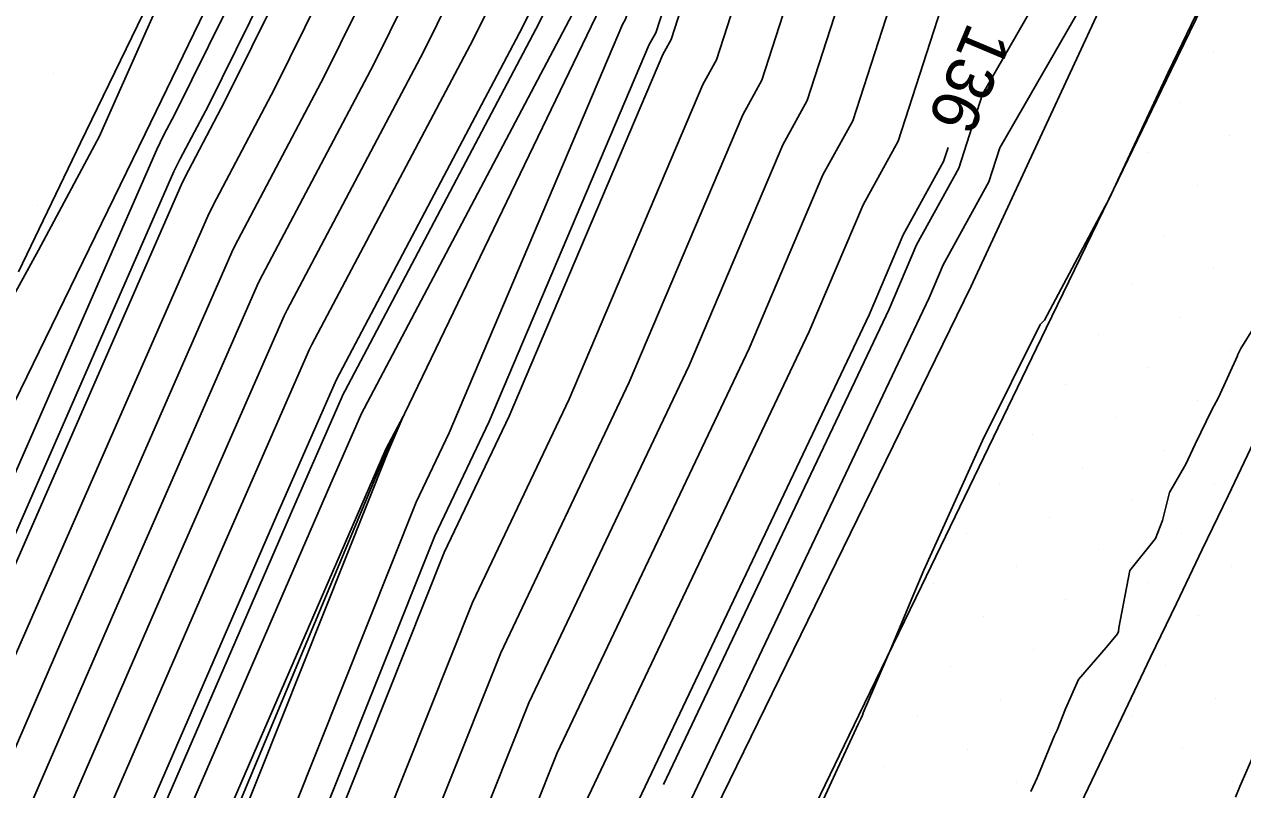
# Model space of a CAD drawing. Extents: x 2354170 to 2357230, y 866100 to 868290.
# Drawn here: x 2355561.4 to 2355612.4, y 866868.8 to 866900.8 of the extents above; entities that cross this region are included whole.
import ezdxf

# ---------------------------------------------------------------- set-up
doc = ezdxf.new("R2010")
doc.units = 0
for name, color, linetype in [('Default', 7, 'Continuous'), ('DTM Contours Major', 7, 'Continuous'), ('DTM Contours Minor', 7, 'Continuous'), ('Exist DTM Breakline', 7, 'Continuous'), ('Exist DTM Scan Elevation Point', 7, 'Continuous'), ('Exist Roads EOP', 7, 'Continuous'), ('PH Exist DTM Breakline', 7, 'Continuous')]:
    doc.layers.add(name, color=color, linetype=linetype)

msp = doc.modelspace()

# ---------------------------------------------------------------- linework, layer by layer
at = {"layer": 'Default'}
for points in [[(2355604.919, 866953.898), (2355598.917, 866942.746), (2355593.826, 866932.284), (2355589.872, 866922.728), (2355589.563, 866922.093), (2355583.273, 866910.212), (2355578.076, 866899.697), (2355572.372, 866888.895), (2355572.245, 866888.638), (2355567.419, 866877.626), (2355562.125, 866865.423), (2355559.482, 866859.39), (2355554.403, 866845.598), (2355549.893, 866837.102), (2355542.477, 866825.086), (2355535.833, 866813.088), (2355530.934, 866803.291)], [(2355606.895, 866954.106), (2355599.794, 866940.913), (2355596.152, 866933.428), (2355591.491, 866922.165), (2355591.303, 866921.777), (2355583.891, 866907.777), (2355580.154, 866900.215), (2355573.406, 866887.437), (2355573.311, 866887.243), (2355569.68, 866878.96), (2355563.539, 866864.804), (2355561.522, 866860.199), (2355555.684, 866844.348), (2355552.707, 866838.738), (2355544.031, 866824.683), (2355536.26, 866810.648), (2355532.533, 866803.195)], [(2355544.366, 866801.933), (2355550.902, 866816.111), (2355554.602, 866824.516), (2355560.836, 866838.333), (2355561.613, 866839.905), (2355569.704, 866852.882), (2355574.178, 866861.9), (2355574.63, 866862.85), (2355580.13, 866876.638), (2355584.173, 866885.155), (2355589.77, 866898.32), (2355590.343, 866899.361), (2355595.715, 866915.988), (2355598.723, 866921.219), (2355606.182, 866931.536), (2355606.698, 866932.672), (2355613.14, 866945.766), (2355616.79, 866953.802)], [(2355598.992, 866953.276), (2355596.285, 866948.247), (2355586.848, 866928.852), (2355585.013, 866924.419), (2355584.343, 866923.038), (2355581.419, 866917.515), (2355571.844, 866898.144), (2355569.271, 866893.269), (2355569.049, 866892.821), (2355560.635, 866873.625), (2355557.882, 866867.278), (2355553.363, 866856.962), (2355550.559, 866849.347), (2355541.453, 866832.192), (2355537.813, 866826.295), (2355534.553, 866820.407), (2355526.136, 866803.576), (2355524.022, 866797.252), (2355515.209, 866779.183), (2355512.401, 866773.506), (2355504.777, 866757.056), (2355502.209, 866751.461), (2355501.286, 866748.941), (2355493.582, 866730.98)], [(2355600.968, 866953.483), (2355597.163, 866946.413), (2355589.174, 866929.996), (2355586.633, 866923.855), (2355586.083, 866922.723), (2355582.037, 866915.081), (2355573.922, 866898.661), (2355570.304, 866891.811), (2355570.114, 866891.426), (2355562.896, 866874.959), (2355559.296, 866866.659), (2355555.403, 866857.772), (2355551.84, 866848.098), (2355544.267, 866833.829), (2355539.368, 866825.892), (2355534.98, 866817.967), (2355527.736, 866803.481), (2355524.71, 866794.433), (2355517.552, 866779.756), (2355513.582, 866771.73), (2355507.305, 866758.187), (2355503.787, 866750.521), (2355502.522, 866747.068), (2355496.046, 866731.969)], [(2355546.489, 866801.631), (2355551.889, 866813.344), (2355556.957, 866824.857), (2355562.205, 866836.489), (2355563.382, 866838.868), (2355570.201, 866849.805), (2355576.061, 866861.619), (2355576.653, 866862.863), (2355581.311, 866874.539), (2355586.685, 866885.861), (2355591.447, 866897.062), (2355592.244, 866898.509), (2355596.797, 866912.601), (2355601.728, 866921.178), (2355607.846, 866929.639), (2355608.567, 866931.228), (2355613.852, 866941.969), (2355619.073, 866953.465)], [(2355550.736, 866801.027), (2355553.862, 866807.809), (2355561.668, 866825.539), (2355564.943, 866832.799), (2355566.92, 866836.795), (2355571.194, 866843.65), (2355579.827, 866861.055), (2355580.699, 866862.889), (2355583.673, 866870.341), (2355591.71, 866887.274), (2355594.801, 866894.546), (2355596.046, 866896.806), (2355598.961, 866905.828), (2355607.738, 866921.095), (2355611.173, 866925.846), (2355612.305, 866928.339), (2355615.275, 866934.376), (2355623.638, 866952.789)], [(2355552.859, 866800.725), (2355554.849, 866805.042), (2355564.023, 866825.88), (2355566.312, 866830.954), (2355568.689, 866835.759), (2355571.69, 866840.573), (2355581.71, 866860.773), (2355582.723, 866862.901), (2355584.854, 866868.243), (2355594.222, 866887.981), (2355596.478, 866893.287), (2355597.947, 866895.954), (2355600.043, 866902.441), (2355610.743, 866921.053), (2355612.837, 866923.95), (2355614.174, 866926.894), (2355615.987, 866930.579), (2355625.921, 866952.451)], [(2355499.721, 866754.794), (2355510.04, 866777.059), (2355510.523, 866778.037), (2355522.645, 866802.891), (2355522.938, 866803.766), (2355533.699, 866825.286), (2355534.704, 866827.101), (2355535.826, 866828.919), (2355547.996, 866851.847), (2355549.284, 866855.344), (2355555.053, 866868.514), (2355556.113, 866870.957), (2355566.918, 866895.609), (2355567.203, 866896.185), (2355567.69, 866897.108), (2355580.183, 866922.384), (2355580.863, 866923.669), (2355581.775, 866925.545), (2355582.196, 866926.563), (2355594.531, 866951.914)], [(2355558.691, 866885.431), (2355561.958, 866891.394), (2355564.423, 866895.982), (2355564.502, 866896.141), (2355566.413, 866900.43), (2355568.692, 866905.53), (2355571.056, 866910.454), (2355572.728, 866913.733), (2355575.16, 866918.572), (2355577.461, 866923.086), (2355579.589, 866926.576), (2355579.966, 866927.367), (2355581.514, 866930.214), (2355582.845, 866932.786), (2355588.527, 866944.632), (2355588.958, 866946.475), (2355589.889, 866949.822)], [(2355563.283, 866846.456), (2355569.208, 866855.959), (2355572.295, 866862.182), (2355572.607, 866862.838), (2355578.95, 866878.736), (2355581.661, 866884.448), (2355588.093, 866899.578), (2355588.442, 866900.212), (2355594.633, 866919.375), (2355595.718, 866921.261), (2355604.518, 866933.433), (2355604.829, 866934.117), (2355605.906, 866936.306)], [(2355591.769, 866931.692), (2355591.5, 866931.14), (2355588.252, 866923.292), (2355587.823, 866922.408), (2355582.655, 866912.646), (2355575.999, 866899.179), (2355571.338, 866890.353), (2355571.18, 866890.032), (2355565.158, 866876.292), (2355560.711, 866866.041), (2355557.443, 866858.581), (2355553.122, 866846.848), (2355549.99, 866840.948)], [(2355567.618, 866841.789), (2355570.697, 866846.727), (2355577.944, 866861.337), (2355578.676, 866862.876), (2355582.492, 866872.44), (2355589.198, 866886.568), (2355593.124, 866895.804), (2355594.145, 866897.658), (2355597.879, 866909.215), (2355604.733, 866921.136), (2355609.51, 866927.743), (2355610.436, 866929.783), (2355611.226, 866931.389)], [(2355558.61, 866842.836), (2355565.601, 866861.817), (2355566.368, 866863.568), (2355574.202, 866881.628), (2355575.441, 866884.455), (2355575.474, 866884.521), (2355584.308, 866901.251), (2355585.127, 866902.908), (2355590.284, 866912.65), (2355586.541, 866901.064), (2355586.415, 866900.836), (2355579.149, 866883.742), (2355577.769, 866880.835), (2355570.583, 866862.825), (2355570.412, 866862.464), (2355568.711, 866859.036), (2355558.61, 866842.836)], [(2355587.181, 866910.389), (2355584.509, 866905.343), (2355582.231, 866900.733), (2355574.44, 866885.979), (2355574.376, 866885.849), (2355571.941, 866880.294), (2355564.954, 866864.186), (2355563.562, 866861.008), (2355556.966, 866843.099), (2355555.52, 866840.375), (2355545.585, 866824.28), (2355543.579, 866820.656)], [(2355609.883, 866909.019), (2355602.207, 866895.668), (2355601.749, 866894.251), (2355599.833, 866890.771), (2355599.247, 866889.394), (2355587.215, 866864.045), (2355586.769, 866862.927), (2355585.477, 866860.21), (2355572.683, 866834.419), (2355572.227, 866833.686), (2355569.05, 866827.264), (2355568.734, 866826.562), (2355562.213, 866811.75), (2355558.883, 866802.771)], [(2355573.137, 866904.444), (2355569.767, 866897.626), (2355568.237, 866894.727), (2355567.984, 866894.215), (2355558.374, 866872.291), (2355556.468, 866867.896), (2355551.324, 866856.153), (2355549.277, 866850.597), (2355538.64, 866830.555), (2355536.259, 866826.698), (2355534.126, 866822.846), (2355529.899, 866814.394)], [(2355611.759, 866904.053), (2355609.248, 866898.825), (2355607.15, 866894.325), (2355606.8, 866893.573), (2355606.774, 866893.524), (2355606.769, 866893.514), (2355606.62, 866893.231), (2355604.072, 866888.455), (2355603.89, 866888.276), (2355601.482, 866883.429), (2355599.029, 866877.993), (2355598.54, 866876.838), (2355597.649, 866874.707), (2355596.485, 866872.026), (2355596.45, 866871.927), (2355596.384, 866871.77), (2355596.276, 866871.548), (2355594.048, 866866.713)], [(2355600.036, 866895.686), (2355599.848, 866895.103), (2355598.155, 866892.029), (2355596.735, 866888.687), (2355586.034, 866866.144), (2355584.746, 866862.914), (2355583.593, 866860.491), (2355572.187, 866837.496), (2355570.458, 866834.723), (2355567.681, 866829.109), (2355566.378, 866826.221), (2355557.206, 866805.386)], [(2355613.432, 866889.12), (2355612.287, 866887.271), (2355612.15, 866886.995), (2355612.147, 866886.97), (2355611.354, 866885.226), (2355611.082, 866884.703), (2355610.38, 866883.267), (2355609.989, 866882.429), (2355609.31, 866881.245), (2355609.018, 866880.074), (2355608.726, 866879.322), (2355607.65, 866877.981), (2355607.191, 866875.574), (2355607.176, 866875.432), (2355607.127, 866875.327), (2355606.65, 866874.756), (2355605.491, 866873.414), (2355604.949, 866872.186), (2355604.601, 866871.29), (2355604.498, 866871.074), (2355603.767, 866869.296), (2355603.507, 866868.732)], [(2355566.351, 866859.124), (2355567.641, 866862.626), (2355567.782, 866862.949), (2355576.463, 866882.962), (2355576.507, 866883.06), (2355576.508, 866883.063), (2355577.227, 866884.424), (2355576.636, 866883.036), (2355576.588, 866882.934), (2355568.56, 866862.812), (2355568.528, 866862.746), (2355568.215, 866862.113), (2355566.351, 866859.124)]]:
    msp.add_lwpolyline(points, dxfattribs=at)
at = {"layer": 'DTM Contours Major'}
for points in [[(2355591.769, 866931.692), (2355591.5, 866931.14), (2355588.252, 866923.292), (2355587.823, 866922.408), (2355582.655, 866912.646), (2355575.999, 866899.179), (2355571.338, 866890.353), (2355571.18, 866890.032), (2355565.158, 866876.292), (2355560.711, 866866.041), (2355557.443, 866858.581), (2355553.122, 866846.848), (2355549.99, 866840.948)], [(2355567.618, 866841.789), (2355570.697, 866846.727), (2355577.944, 866861.337), (2355578.676, 866862.876), (2355582.492, 866872.44), (2355589.198, 866886.568), (2355593.124, 866895.804), (2355594.145, 866897.658), (2355597.879, 866909.215), (2355604.733, 866921.136), (2355609.51, 866927.743), (2355610.436, 866929.783), (2355611.226, 866931.389)]]:
    msp.add_lwpolyline(points, dxfattribs=at)
at = {"layer": 'DTM Contours Minor'}
for points in [[(2355674.052, 867049.334), (2355670.993, 867043.834), (2355669.358, 867041.258), (2355668.325, 867039.406), (2355666.891, 867037.3), (2355655.814, 867014.133), (2355654.65, 867011.263), (2355652.213, 867006.173), (2355651.482, 867003.945), (2355641.076, 866979.274), (2355640.78, 866978.572), (2355639.879, 866976.757), (2355629.212, 866952.587), (2355628.964, 866952), (2355616.936, 866925.517), (2355616.666, 866924.968), (2355615.055, 866921.421), (2355614.75, 866920.998), (2355601.485, 866897.926), (2355600.482, 866894.819), (2355598.714, 866891.61), (2355597.572, 866888.923), (2355588.128, 866869.026)], [(2355624.062, 866984.203), (2355618.267, 866971.153), (2355610.961, 866957.325), (2355609.529, 866954.382), (2355600.964, 866938.468), (2355599.254, 866934.953), (2355593.65, 866921.414), (2355593.623, 866921.357), (2355584.715, 866904.531), (2355582.923, 866900.906), (2355574.785, 866885.493), (2355574.731, 866885.384), (2355572.695, 866880.739), (2355565.425, 866863.98), (2355564.242, 866861.278), (2355557.393, 866842.682), (2355556.458, 866840.92), (2355546.104, 866824.146), (2355536.829, 866807.395), (2355535.703, 866805.144)], [(2355517.595, 866789.715), (2355523.104, 866801.011), (2355524.004, 866803.703), (2355533.984, 866823.66), (2355535.741, 866826.832), (2355537.702, 866830.01), (2355548.85, 866851.014), (2355550.644, 866855.884), (2355555.996, 866868.102), (2355557.621, 866871.846), (2355567.629, 866894.68), (2355567.892, 866895.213), (2355569.075, 866897.453), (2355580.595, 866920.761), (2355582.023, 866923.459), (2355582.854, 866925.17), (2355583.747, 866927.326), (2355595.116, 866950.692), (2355596.358, 866952.999), (2355604.487, 866969.705)], [(2355569.042, 866856.985), (2355571.667, 866862.276), (2355571.932, 866862.834), (2355578.556, 866879.436), (2355580.823, 866884.213), (2355587.533, 866899.997), (2355587.808, 866900.496), (2355594.273, 866920.504), (2355594.716, 866921.275), (2355603.964, 866934.065), (2355604.206, 866934.598), (2355612.191, 866950.828)], [(2355613.126, 866870.953), (2355612.256, 866868.939), (2355612.068, 866868.496)]]:
    msp.add_lwpolyline(points, dxfattribs=at)
at = {"layer": 'Exist DTM Breakline'}
msp.add_lwpolyline([(2355590.165, 866836.015), (2355591.246, 866838.27), (2355592.328, 866840.524), (2355593.41, 866842.777), (2355594.492, 866845.031), (2355595.574, 866847.285), (2355596.656, 866849.538), (2355597.739, 866851.792), (2355598.821, 866854.045), (2355599.904, 866856.298), (2355600.984, 866858.553), (2355602.059, 866860.81), (2355603.134, 866863.067), (2355604.209, 866865.324), (2355605.285, 866867.581), (2355606.361, 866869.837), (2355607.438, 866872.094), (2355608.515, 866874.35), (2355609.594, 866876.605), (2355610.677, 866878.858), (2355611.76, 866881.111), (2355612.843, 866883.365)], dxfattribs=at)
at = {"layer": 'Exist DTM Scan Elevation Point'}
for p, q in [((2355611.134, 866899.657), (2355611.134, 866899.657)), ((2355562.6, 866898.793), (2355562.6, 866898.793)), ((2355609.754, 866897.572), (2355609.754, 866897.572)), ((2355611.839, 866896.193), (2355611.839, 866896.193)), ((2355608.375, 866895.487), (2355608.375, 866895.487)), ((2355610.46, 866894.108), (2355610.46, 866894.108)), ((2355561.926, 866893.244), (2355561.926, 866893.244)), ((2355609.081, 866892.023), (2355609.081, 866892.023)), ((2355611.166, 866890.644), (2355611.166, 866890.644)), ((2355607.701, 866889.938), (2355607.701, 866889.938)), ((2355609.786, 866888.559), (2355609.786, 866888.559)), ((2355606.322, 866887.853), (2355606.322, 866887.853)), ((2355611.871, 866887.179), (2355611.871, 866887.179)), ((2355608.407, 866886.474), (2355608.407, 866886.474)), ((2355604.942, 866885.768), (2355604.942, 866885.768)), ((2355610.492, 866885.094), (2355610.492, 866885.094)), ((2355607.027, 866884.389), (2355607.027, 866884.389)), ((2355603.563, 866883.683), (2355603.563, 866883.683)), ((2355609.112, 866883.009), (2355609.112, 866883.009)), ((2355605.648, 866882.304), (2355605.648, 866882.304)), ((2355602.183, 866881.598), (2355602.183, 866881.598)), ((2355611.197, 866881.63), (2355611.197, 866881.63)), ((2355607.733, 866880.924), (2355607.733, 866880.924)), ((2355604.268, 866880.219), (2355604.268, 866880.219)), ((2355600.804, 866879.513), (2355600.804, 866879.513)), ((2355609.818, 866879.545), (2355609.818, 866879.545)), ((2355606.353, 866878.839), (2355606.353, 866878.839)), ((2355602.889, 866878.134), (2355602.889, 866878.134)), ((2355611.903, 866878.165), (2355611.903, 866878.165)), ((2355599.425, 866877.428), (2355599.425, 866877.428)), ((2355608.438, 866877.46), (2355608.438, 866877.46)), ((2355604.974, 866876.754), (2355604.974, 866876.754)), ((2355601.51, 866876.049), (2355601.51, 866876.049)), ((2355610.523, 866876.08), (2355610.523, 866876.08)), ((2355607.059, 866875.375), (2355607.059, 866875.375)), ((2355603.595, 866874.669), (2355603.595, 866874.669)), ((2355600.13, 866873.964), (2355600.13, 866873.964)), ((2355609.144, 866873.995), (2355609.144, 866873.995)), ((2355605.68, 866873.29), (2355605.68, 866873.29)), ((2355602.215, 866872.584), (2355602.215, 866872.584)), ((2355611.229, 866872.616), (2355611.229, 866872.616)), ((2355598.751, 866871.879), (2355598.751, 866871.879)), ((2355607.765, 866871.91), (2355607.765, 866871.91)), ((2355604.3, 866871.205), (2355604.3, 866871.205)), ((2355600.836, 866870.499), (2355600.836, 866870.499)), ((2355609.849, 866870.531), (2355609.849, 866870.531)), ((2355597.371, 866869.794), (2355597.371, 866869.794)), ((2355611.934, 866869.152), (2355611.934, 866869.152)), ((2355602.921, 866869.12), (2355602.921, 866869.12))]:
    msp.add_line(p, q, dxfattribs=at)
at = {"layer": 'Exist Roads EOP'}
for points in [[(2355561.121, 866890.483), (2355563.728, 866895.887), (2355566.34, 866901.289), (2355568.956, 866906.689), (2355571.577, 866912.086), (2355574.201, 866917.482), (2355576.827, 866922.877), (2355579.453, 866928.271), (2355582.077, 866933.667), (2355584.696, 866939.065), (2355587.309, 866944.467), (2355589.913, 866949.872)], [(2355611.999, 866904.329), (2355609.382, 866898.93), (2355606.765, 866893.531), (2355604.149, 866888.131), (2355601.534, 866882.731), (2355598.919, 866877.33), (2355596.305, 866871.93), (2355593.69, 866866.529), (2355591.076, 866861.129), (2355588.462, 866855.729), (2355585.847, 866850.328), (2355583.232, 866844.928), (2355580.617, 866839.528), (2355578.005, 866834.126), (2355575.395, 866828.724), (2355572.79, 866823.319), (2355570.189, 866817.912), (2355567.595, 866812.502), (2355565.007, 866807.089), (2355562.425, 866801.672)]]:
    msp.add_lwpolyline(points, dxfattribs=at)
at = {"layer": 'PH Exist DTM Breakline'}
for points in [[(2355733.904, 867164.206), (2355727.029, 867150.491), (2355713.886, 867126.137), (2355701.743, 867100.555), (2355685.68, 867067.026), (2355670.305, 867038.421), (2355654.371, 867005.649), (2355642.016, 866977.398), (2355629.593, 866951.907), (2355615.435, 866920.989), (2355601.009, 866889.889), (2355586.439, 866860.066), (2355569.49, 866826.672), (2355556.577, 866800.196), (2355542.29, 866769.284), (2355529.69, 866743.362), (2355515.96, 866713.496), (2355501.949, 866685.781), (2355493.481, 866667.653)], [(2355478.234, 866672.637), (2355497.877, 866715.101), (2355509.042, 866737.185), (2355511.512, 866745.917), (2355519.083, 866763.455), (2355527.688, 866782.236), (2355537.617, 866802.893), (2355548.234, 866823.593), (2355558.175, 866841.919), (2355568.102, 866862.809), (2355576.545, 866883.01), (2355585.474, 866901.542), (2355594.023, 866921.284), (2355602, 866936.304), (2355611.486, 866954.588)], [(2355594.124, 866952.764), (2355579.808, 866923.86), (2355566.424, 866896.256), (2355545.819, 866853.97), (2355533.319, 866827.46), (2355522.424, 866803.796), (2355509.548, 866777.798), (2355497.948, 866754.001), (2355483.819, 866726.253), (2355469.465, 866696.341), (2355462.264, 866681.282)]]:
    msp.add_lwpolyline(points, dxfattribs=at)

# ---------------------------------------------------------------- texts
at = {"layer": 'Default'}
msp.add_text('136', height=2, rotation=247.1825, dxfattribs=at).set_placement((2355600.907, 866900.997))

doc.saveas('drawing.dxf')
